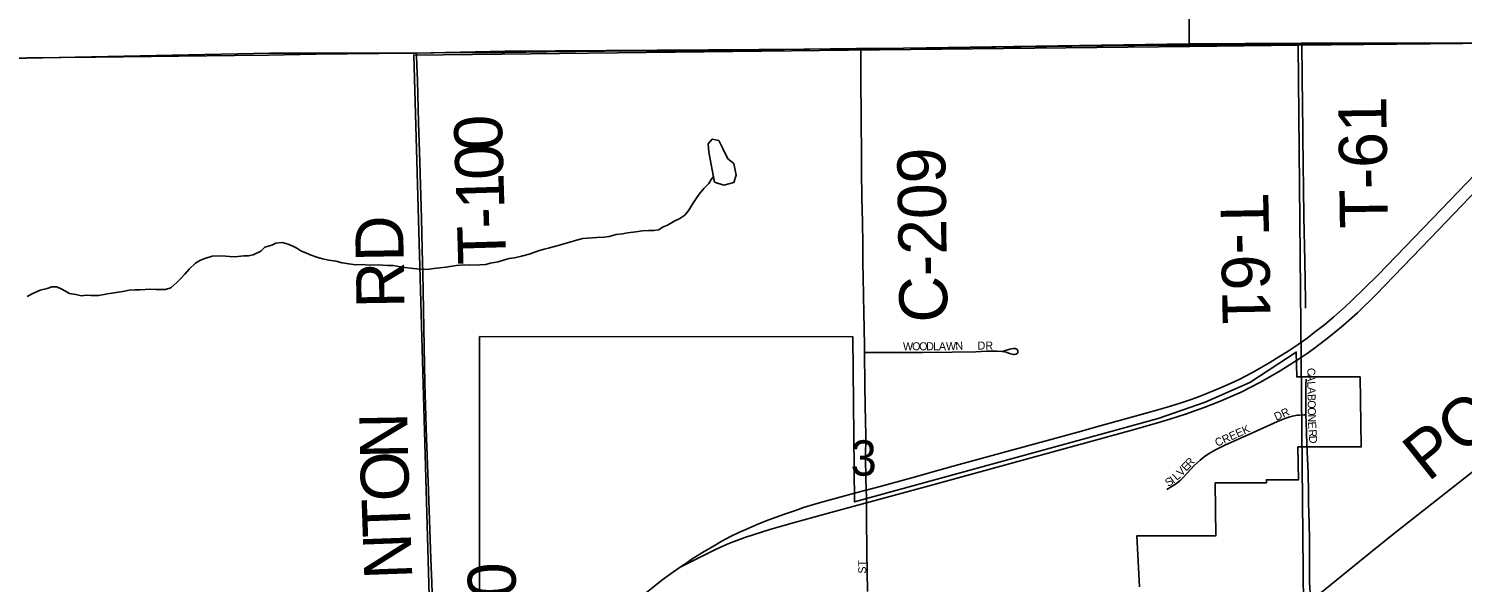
# Model space of a CAD drawing. Extents: x 1985906 to 2360102, y 891258 to 1222054.
# Drawn here: x 2185354 to 2194313, y 1086308 to 1089767 of the extents above; entities that cross this region are included whole.
import ezdxf

# ---------------------------------------------------------------- set-up
doc = ezdxf.new("R2010")
doc.units = 0
for name, color, linetype in [('GM_X_Adjacent_County', 7, 'Continuous'), ('GM_X_City_Street', 7, 'Continuous'), ('GM_X_City_Street_Text', 7, 'Continuous'), ('GM_X_Corporation', 7, 'Continuous'), ('GM_X_County', 7, 'Continuous'), ('GM_X_County_Road', 7, 'Continuous'), ('GM_X_County_Road_Text', 7, 'Continuous'), ('GM_X_Minor_Lake', 7, 'Continuous'), ('GM_X_Minor_River', 7, 'Continuous'), ('GM_X_Section', 7, 'Continuous'), ('GM_X_Section_Text', 7, 'Continuous'), ('GM_X_State_Route', 7, 'Continuous'), ('GM_X_Township', 7, 'Continuous'), ('GM_X_Township_Road', 7, 'Continuous'), ('GM_X_Township_Road_Text', 7, 'Continuous'), ('GM_X_Township_Subdivision', 7, 'Continuous'), ('GM_X_Township_Subdivision_Text', 7, 'Continuous')]:
    doc.layers.add(name, color=color, linetype=linetype)

msp = doc.modelspace()

# ---------------------------------------------------------------- linework, layer by layer
at = {"layer": 'GM_X_Adjacent_County'}
for points in [[(2176069, 1089420.9), (2179329.1, 1089474), (2181183.6, 1089495.8), (2183148.7, 1089536.8), (2185136.7, 1089579.5), (2186862.1, 1089613.7), (2187773.1, 1089614.8), (2188330.5, 1089627.4), (2190553.2, 1089640.8), (2192605.8, 1089671.9), (2192619.6, 1092103.3), (2192625.3, 1092537.8), (2192655.8, 1094119.7), (2192658.9, 1095336.3), (2192658, 1095922.6), (2192588.6, 1099321.9), (2192674.5, 1103192.8), (2192654.8, 1107795.5), (2192654.1, 1108034.1), (2192653, 1108439.7), (2192666.1, 1108661.5)], [(2194546.9, 1089678.2), (2193306.3, 1089676.1), (2192605.8, 1089671.9), (2192619.6, 1092103.3)]]:
    msp.add_lwpolyline(points, dxfattribs=at)
at = {"layer": 'GM_X_City_Street'}
for points in [[(2193335.6, 1087353.9), (2193335.2, 1087368.3), (2193334.3, 1087421.4), (2193335.6, 1087517.7), (2193336, 1087542.1), (2193337.5, 1087576.9)], [(2192465.5, 1086887.8), (2192494.2, 1086903.7), (2192521.4, 1086922.2), (2192546.8, 1086943), (2192570.3, 1086965.9), (2192637.8, 1087037.9), (2192674, 1087071.3), (2192699.8, 1087091.7), (2192726.9, 1087110.3), (2192769.7, 1087134.8), (2192828.7, 1087164), (2192978.6, 1087231.7), (2193158.4, 1087313.2), (2193203.9, 1087332.1), (2193235, 1087342.5), (2193251, 1087346.5), (2193283.5, 1087351.4), (2193295.6, 1087352.3), (2193325.6, 1087353.5), (2193335.6, 1087353.9)], [(2193342, 1087170.1), (2193339.5, 1087242.9), (2193337.1, 1087308), (2193335.6, 1087353.9)], [(2190595.1, 1086250.4), (2190592.4, 1086497.3), (2190589.4, 1086712), (2190589.7, 1086805.5)]]:
    msp.add_lwpolyline(points, dxfattribs=at)
at = {"layer": 'GM_X_Corporation'}
for points in [[(2205756.5, 1089270.1), (2203874, 1089335.2), (2203318.3, 1089354.4), (2203327, 1089754.3), (2199689.1, 1089719.7), (2199501.9, 1089724.5), (2198608.4, 1089725.7), (2198226.9, 1089714.9), (2197797.6, 1089712.6), (2197121.5, 1089708), (2195423.4, 1089702.7), (2195255.6, 1089694.6), (2194546.9, 1089678.2), (2193306.3, 1089676.1), (2192605.8, 1089671.9), (2192619.6, 1092103.3)], [(2188171.2, 1085678.3), (2188171.9, 1087843.5), (2190503.4, 1087842.8), (2190514.8, 1086810.7), (2192040.9, 1087228.5), (2192411.4, 1087331.3), (2192705.6, 1087433.6), (2192985.7, 1087555.9), (2193275.4, 1087746), (2193278.1, 1087591.6), (2193674.1, 1087591.6), (2193681.7, 1087153.6), (2193285.7, 1087153.7), (2193289.3, 1086948.7), (2193088.3, 1086948.7), (2193088.7, 1086928.7), (2192767.7, 1086928.7), (2192773.4, 1086598.7), (2192279.4, 1086598.7), (2192296.1, 1086279.9)]]:
    msp.add_lwpolyline(points, dxfattribs=at)
at = {"layer": 'GM_X_County'}
msp.add_lwpolyline([(2176069, 1089420.9), (2179329.1, 1089474), (2181183.6, 1089495.8), (2183148.7, 1089536.8), (2185136.7, 1089579.5), (2186862.1, 1089613.7), (2187773.1, 1089614.8), (2188330.5, 1089627.4), (2190553.2, 1089640.8), (2192605.8, 1089671.9), (2193306.3, 1089676.1), (2194546.9, 1089678.2)], dxfattribs=at)
at = {"layer": 'GM_X_County_Road'}
for points in [[(2187778.4, 1089614.2), (2187886.7, 1089615.1), (2188198.2, 1089617.4), (2188329.8, 1089619.1)], [(2188329.8, 1089619.1), (2188591.6, 1089622.4), (2188952.5, 1089626.1), (2189411.9, 1089628.3), (2189952.8, 1089635.1), (2190198.6, 1089638.8), (2190526.8, 1089643.5), (2190553.4, 1089643.7)], [(2190553.4, 1089643.7), (2191084.5, 1089648.1), (2191396.2, 1089651.4), (2191871.8, 1089656.8), (2192265.4, 1089661.8), (2192560.1, 1089663.4), (2192613.6, 1089664.4)], [(2190571, 1088091), (2190568.9, 1088224.3), (2190567.4, 1088290.1), (2190566.8, 1088352.7), (2190566.3, 1088417.7), (2190563.8, 1088560), (2190561.4, 1088709.1), (2190559.4, 1088879.2), (2190557.8, 1089008.9), (2190556.6, 1089165.5), (2190555.8, 1089261.5), (2190554.6, 1089406.4), (2190553.8, 1089547.8), (2190553.4, 1089632.6), (2190553.4, 1089643.7)], [(2192613.6, 1089664.4), (2193027.8, 1089667.4), (2193310.5, 1089668.1)], [(2193310.5, 1089668.1), (2193419.9, 1089668.4), (2193844.7, 1089672.6), (2194024.9, 1089674.9), (2194303.6, 1089677), (2194501.1, 1089678.8)], [(2185143.8, 1089581.1), (2185344.5, 1089584), (2185771.1, 1089588.3), (2186640.4, 1089598.6), (2186853.1, 1089602.1)], [(2186853.1, 1089602.1), (2187148.9, 1089606.9), (2187542.4, 1089612.1), (2187778.4, 1089614.2)], [(2190577.6, 1087744), (2190577, 1087787.3), (2190575.4, 1087889.6), (2190573.3, 1087996.7), (2190571, 1088091)], [(2190588.6, 1086884.5), (2190586.4, 1086966.1), (2190584, 1087078.5), (2190584.8, 1087227), (2190582.4, 1087408), (2190580, 1087539.9), (2190577.6, 1087744)], [(2193366.8, 1086191.5), (2193394.6, 1086215), (2193738.3, 1086494.9), (2193879.4, 1086607.8), (2194034.4, 1086729.8), (2194267.2, 1086912), (2194538.2, 1087125.3), (2194874, 1087389), (2195002.9, 1087490.7), (2195156, 1087614.9), (2195175, 1087630.4)], [(2190589.7, 1086805.5), (2190589.2, 1086845), (2190588.6, 1086884.5)]]:
    msp.add_lwpolyline(points, dxfattribs=at)
at = {"layer": 'GM_X_Minor_Lake'}
for points in [[(2189640.2, 1088808.8), (2189698.4, 1088789.2), (2189760.4, 1088805.8), (2189776.1, 1088852), (2189761.5, 1088924.1), (2189723.2, 1088953.9), (2189692.7, 1089017.8), (2189666.3, 1089067.8), (2189626.2, 1089077.5), (2189600.4, 1089047.2), (2189604.8, 1088995.1)], [(2189604.8, 1088995.1), (2189640.2, 1088808.8)]]:
    msp.add_lwpolyline(points, dxfattribs=at)
at = {"layer": 'GM_X_Minor_River'}
for points in [[(2187807.4, 1088263.8), (2187841.6, 1088262.5), (2187885.7, 1088269.4), (2187961.9, 1088276.9), (2188026, 1088288.1), (2188078.2, 1088291.1), (2188108.4, 1088289.7), (2188172.7, 1088290.9), (2188210.8, 1088293.7), (2188238.8, 1088302.3), (2188288.9, 1088311.2), (2188326.8, 1088322), (2188356.8, 1088330.6), (2188390.9, 1088335.3), (2188432.9, 1088346.2), (2188480.9, 1088359.1), (2188510.9, 1088367.8), (2188540.8, 1088378.4), (2188574.8, 1088389.1), (2188608.8, 1088397.8), (2188640.7, 1088406.4), (2188670.7, 1088415), (2188698.7, 1088423.6), (2188750.7, 1088436.6), (2188776.7, 1088445.2), (2188816.6, 1088456), (2188905, 1088461.7), (2188951.1, 1088464.6), (2188981.2, 1088469.2), (2189025.2, 1088480.1), (2189065.3, 1088484.9), (2189097.3, 1088491.5), (2189149.4, 1088498.6), (2189189.5, 1088503.3), (2189227.7, 1088506.1), (2189261.8, 1088506.7), (2189291.9, 1088509.3), (2189315.7, 1088525.9), (2189345.6, 1088538.5), (2189391.3, 1088565.5), (2189423.2, 1088580.2), (2189454.9, 1088602.9), (2189480.5, 1088633.5), (2189503.8, 1088674.1), (2189525.3, 1088706.7), (2189544.9, 1088733.2), (2189574.3, 1088767.9), (2189603.8, 1088800.6), (2189619.5, 1088825.1), (2189633.6, 1088843.8)], [(2185344.7, 1088094.1), (2185380.5, 1088112.9), (2185426.3, 1088133.8), (2185470.3, 1088144.7), (2185498.3, 1088153.3), (2185530.4, 1088153.9), (2185560.8, 1088140.4), (2185609.6, 1088113.2), (2185649.9, 1088106), (2185684.2, 1088098.6), (2185714.4, 1088101.2), (2185742.5, 1088099.7), (2185792.7, 1088100.7), (2185846.8, 1088109.7), (2185874.9, 1088114.3), (2185914.9, 1088121.1), (2185943, 1088125.6), (2185983.1, 1088132.4), (2186019.2, 1088135.1), (2186051.3, 1088135.8), (2186081.4, 1088138.3), (2186107.5, 1088138.8), (2186149.8, 1088137.6), (2186175.9, 1088138.1), (2186210.1, 1088136.8), (2186242, 1088147.4), (2186281.6, 1088182.4), (2186305.2, 1088206.9), (2186330.8, 1088233.6), (2186356.3, 1088264.2), (2186397.8, 1088301.1), (2186423.6, 1088319.7), (2186455.5, 1088330.4), (2186501.5, 1088345.3), (2186547.6, 1088348.2), (2186585.9, 1088344.9), (2186610, 1088343.4), (2186642.2, 1088342), (2186698.4, 1088347.1), (2186726.5, 1088347.6), (2186756.6, 1088354.2), (2186804.3, 1088377.2), (2186830, 1088401.9), (2186874, 1088414.8), (2186897.8, 1088427.3), (2186937.9, 1088432.1), (2186976.3, 1088420.7), (2187004.7, 1088409.2), (2187031.1, 1088395.7), (2187055.5, 1088380.1), (2187090, 1088364.6), (2187120.4, 1088351.1), (2187154.8, 1088339.8), (2187191.2, 1088328.4), (2187229.5, 1088321.1), (2187273.9, 1088313.9), (2187314.2, 1088304.6), (2187354.6, 1088297.4), (2187398.9, 1088292.2), (2187439.1, 1088293), (2187481.3, 1088289.8), (2187541.6, 1088290.9), (2187567.8, 1088289.4), (2187595.9, 1088287.9), (2187632.1, 1088286.6), (2187678.5, 1088279.5), (2187704.7, 1088275.9), (2187741, 1088270.6), (2187777.2, 1088267.3), (2187807.4, 1088263.8)]]:
    msp.add_lwpolyline(points, dxfattribs=at)
at = {"layer": 'GM_X_Section'}
for points in [[(2193286.1, 1089664.6), (2193335.5, 1084631.1), (2190635.5, 1084622.7), (2187898.2, 1084758.1), (2187760.6, 1089602.3), (2188310.6, 1089607.3), (2190477.9, 1089632), (2192609.7, 1089656.2)], [(2198607.8, 1089706.4), (2198642.9, 1084699), (2193335.5, 1084631.1), (2193286.1, 1089664.6), (2195549.3, 1089686.8), (2198186.2, 1089703.2)]]:
    msp.add_lwpolyline(points, close=True, dxfattribs=at)
at = {"layer": 'GM_X_State_Route'}
for points in [[(2193343.3, 1087738.2), (2193380.6, 1087764.9), (2193460.5, 1087825.7), (2193509.2, 1087865), (2193570.5, 1087915.5), (2193657, 1087992.7), (2193775.1, 1088107), (2194166.9, 1088512.8), (2194308.1, 1088660), (2194364.1, 1088718.1), (2194632.6, 1088994.8), (2194837.6, 1089208.9), (2195083.4, 1089459.5), (2195193.7, 1089569.3), (2195313.7, 1089685.8)], [(2189426.2, 1086403.4), (2189475.5, 1086436.8), (2189506.7, 1086458.2), (2189521.1, 1086466.8), (2189575.8, 1086499.8), (2189634.4, 1086534.3), (2189682.6, 1086562.2), (2189740.7, 1086593.4), (2189792.2, 1086618.6), (2189836, 1086638.9), (2189910, 1086670.6), (2189980.1, 1086698.5), (2190078.2, 1086734.1), (2190145.1, 1086757.5), (2190196.5, 1086774.6), (2190272.1, 1086797.6), (2190339.6, 1086817.4), (2190430.8, 1086841.7), (2190577.5, 1086881.5), (2190588.6, 1086884.5), (2190667, 1086905.2), (2190873.5, 1086960.8), (2191041.5, 1087008), (2191168.8, 1087044.1), (2191911.2, 1087246.6), (2192049.4, 1087284.8), (2192367.4, 1087372.8), (2192469, 1087402.3), (2192550.3, 1087427.4), (2192618.4, 1087450.3), (2192664.3, 1087467.3), (2192696.3, 1087479.7), (2192802.2, 1087523), (2192868.2, 1087552.8), (2192917.5, 1087576.2), (2192997.5, 1087617.4), (2193046, 1087643.8), (2193110.3, 1087681.2), (2193166.6, 1087716), (2193224.9, 1087753.2), (2193287.8, 1087794.4), (2193342.6, 1087833.8), (2193396.3, 1087874.6), (2193452.8, 1087919.7), (2193511, 1087967.7), (2193580.9, 1088029.7), (2193620.9, 1088066.6), (2193784.3, 1088228), (2194126.2, 1088581.6), (2194501.5, 1088971.3)], [(2190589.7, 1086805.5), (2191004.5, 1086918.2), (2191109.7, 1086946.3), (2192234.1, 1087254.2), (2192401.1, 1087303.1), (2192484.8, 1087327.4), (2192588.6, 1087361.4), (2192629.8, 1087375), (2192699.2, 1087399.7), (2192795.1, 1087437.4), (2192930, 1087496.9), (2193047, 1087555.9), (2193110.2, 1087591), (2193175.1, 1087629), (2193299.7, 1087707.8), (2193343.3, 1087738.2)], [(2189426.2, 1086403.4), (2189520.6, 1086450.2), (2189587.3, 1086484.4), (2189647, 1086512.9), (2189691.4, 1086533.2), (2189730.3, 1086550.2), (2189778.5, 1086569.3), (2189829.1, 1086587.2), (2189887.5, 1086606.5), (2189985, 1086637.2), (2190044.2, 1086654.1), (2190140.1, 1086682), (2190320.3, 1086731.8), (2190581.5, 1086803.3), (2190589.7, 1086805.5)], [(2188674.6, 1085663.2), (2188709.3, 1085713.6), (2188758.1, 1085777.2), (2188801.4, 1085830.8), (2188840.6, 1085879), (2188895.3, 1085941.9), (2188939, 1085988.7), (2188986.9, 1086037.4), (2189031.2, 1086081.9), (2189086.4, 1086133.8), (2189140.1, 1086181.1), (2189194.1, 1086228), (2189266.2, 1086285.7), (2189311.7, 1086321.8), (2189363.2, 1086358.5), (2189426.2, 1086403.4)]]:
    msp.add_lwpolyline(points, dxfattribs=at)
at = {"layer": 'GM_X_Township'}
msp.add_lwpolyline([(2176069, 1089420.9), (2179329.1, 1089474), (2181183.6, 1089495.8), (2183148.7, 1089536.8), (2185136.7, 1089579.5), (2186862.1, 1089613.7), (2187773.1, 1089614.8), (2188330.5, 1089627.4), (2190553.2, 1089640.8), (2192605.8, 1089671.9), (2193306.3, 1089676.1), (2194546.9, 1089678.2)], dxfattribs=at)
at = {"layer": 'GM_X_Township_Road'}
for points in [[(2193332.9, 1088020.5), (2193333.1, 1088069.1), (2193328, 1088314), (2193323.4, 1088591.5), (2193320.4, 1088771.1), (2193318.7, 1088916.9), (2193316.1, 1089097.3), (2193314.2, 1089326.2), (2193312.2, 1089423.8), (2193311.9, 1089505.4), (2193310.8, 1089635.6), (2193310.5, 1089668.1)], [(2187897.6, 1085589.2), (2187890.6, 1085749.9), (2187882.3, 1086029.2), (2187873.5, 1086307.7), (2187868.2, 1086455.1), (2187853.2, 1086880.4), (2187839.4, 1087207.7), (2187830.1, 1087552.3), (2187820, 1088126), (2187817.1, 1088240.2), (2187813.6, 1088386.2), (2187810.9, 1088491.8), (2187807.9, 1088657.8), (2187803.7, 1088788.4), (2187798.1, 1088935.9), (2187790.3, 1089180.5), (2187783.2, 1089442.8), (2187780.1, 1089539.9), (2187778.8, 1089596.4), (2187778.4, 1089614.2)], [(2193349.6, 1086969.7), (2193348.8, 1086990.3), (2193342, 1087170.1)], [(2193366.8, 1086191.5), (2193364.3, 1086222.1), (2193360.6, 1086271.1), (2193358.7, 1086310.9), (2193358.8, 1086358), (2193357.9, 1086417.6), (2193357, 1086471.7), (2193357, 1086575.7), (2193355.2, 1086678.4), (2193352.4, 1086807.8), (2193351.8, 1086888.1), (2193349.6, 1086969.7)]]:
    msp.add_lwpolyline(points, dxfattribs=at)
at = {"layer": 'GM_X_Township_Subdivision'}
msp.add_lwpolyline([(2190577.6, 1087744), (2190600.3, 1087743.7), (2190663.8, 1087743.3), (2190938.9, 1087744.5), (2191125.8, 1087746.5), (2191273.6, 1087748.5), (2191339.1, 1087751.3), (2191404.2, 1087751.4), (2191436.5, 1087750.2), (2191444.2, 1087749.5), (2191452.4, 1087748), (2191468.1, 1087743), (2191483.7, 1087737.9), (2191499.3, 1087733), (2191507.9, 1087731.4), (2191515.5, 1087731.6), (2191522.3, 1087733.3), (2191527.4, 1087735.6), (2191530.2, 1087737.8), (2191532.7, 1087740.6), (2191534.4, 1087743.3), (2191536.1, 1087747.9), (2191536.4, 1087752.1), (2191535.5, 1087755.1), (2191533.9, 1087758.2), (2191531.6, 1087761.9), (2191529.2, 1087764.6), (2191526.8, 1087766.3), (2191523.4, 1087767.8), (2191518.2, 1087769.2), (2191513, 1087769.4), (2191508.1, 1087769.1), (2191496.8, 1087767.2), (2191484.7, 1087764.3), (2191451.5, 1087754.8), (2191440.5, 1087751.2)], dxfattribs=at)

# ---------------------------------------------------------------- texts
at = {"layer": 'GM_X_City_Street_Text'}
for s, rotation, p in [('C', 270.7529, (2193343.8, 1087647.3)), ('A', 270.74792, (2193344.3, 1087607.7)), ('L', 270.73769, (2193344.9, 1087563.7)), ('A', 270.75867, (2193345.4, 1087528.5)), ('B', 270.7529, (2193345.9, 1087484.5)), ('DR', 23.95913, (2193150, 1087316.9)), ('O', 270.74792, (2193346.5, 1087444.9)), ('O', 270.74322, (2193347, 1087400.9)), ('CREEK', 24.27325, (2192780.5, 1087154.1)), ('N', 271.09708, (2193347.6, 1087356.6)), ('E', 273.09177, (2193348.5, 1087310.7)), ('R', 273.79424, (2193351.3, 1087261.7)), ('D', 273.81707, (2193354, 1087222.2)), ('V', 46.05038, (2192556.6, 1086967.2)), ('E', 46.25353, (2192587.3, 1086999)), ('R', 46.2364, (2192611.6, 1087024.4)), ('S', 34.09915, (2192475.6, 1086902.7)), ('I', 36.78151, (2192506.9, 1086923.9)), ('L', 43.60716, (2192529.5, 1086941.3)), ('ST', 90, (2190588.2, 1086362.4))]:
    msp.add_text(s, height=50, rotation=rotation, dxfattribs=at).set_placement(p)
at = {"layer": 'GM_X_County_Road_Text'}
for s, rotation, p in [('C-209', 90.82085, (2191096.7, 1087933.4)), ('PORTAGE ST', 38.64238, (2194099.2, 1086931.8))]:
    msp.add_text(s, height=300, rotation=rotation, dxfattribs=at).set_placement(p)
at = {"layer": 'GM_X_Section_Text'}
msp.add_text('3', height=221, rotation=0.00001, dxfattribs=at).set_placement((2190489.8, 1086974.3))
at = {"layer": 'GM_X_Township_Road_Text'}
for s, rotation, p in [('T-61', 90.7844, (2193848.1, 1088520.8)), ('0', 91.76821, (2188316.7, 1089010.5)), ('0', 91.76392, (2188322.3, 1088827.2)), ('1', 91.75658, (2188327.9, 1088643.9)), ('T-61', 271.06104, (2192800.6, 1088732.2)), ('-', 91.75211, (2188331.7, 1088521.8)), ('RD', 90.96726, (2187703.2, 1088023.2)), ('T', 91.73648, (2188338.5, 1088297.9)), ('N', 91.0164, (2187725.4, 1087082.1)), ('O', 92.00394, (2187734.6, 1086819.7)), ('T', 92.06602, (2187742.7, 1086595.5)), ('N', 92.06232, (2187752.2, 1086331.6)), ('T-100', 91.66983, (2188425.2, 1085389.5))]:
    msp.add_text(s, height=300, rotation=rotation, dxfattribs=at).set_placement(p)
at = {"layer": 'GM_X_Township_Subdivision_Text'}
for s, rotation, p in [('W', 0.01681, (2190817.6, 1087757.8)), ('O', 0.01536, (2190874.8, 1087757.8)), ('O', 0.01536, (2190918.8, 1087757.8)), ('D', 0.00001, (2190962.8, 1087757.8)), ('L', 0.02058, (2191006.8, 1087757.8)), ('A', 0.01536, (2191042, 1087757.9)), ('W', 1.16266, (2191087.1, 1087757.9)), ('N', 3.52356, (2191146.5, 1087759.1)), ('DR', 0.00001, (2191284, 1087762.2))]:
    msp.add_text(s, height=50, rotation=rotation, dxfattribs=at).set_placement(p)

doc.saveas('drawing.dxf')
